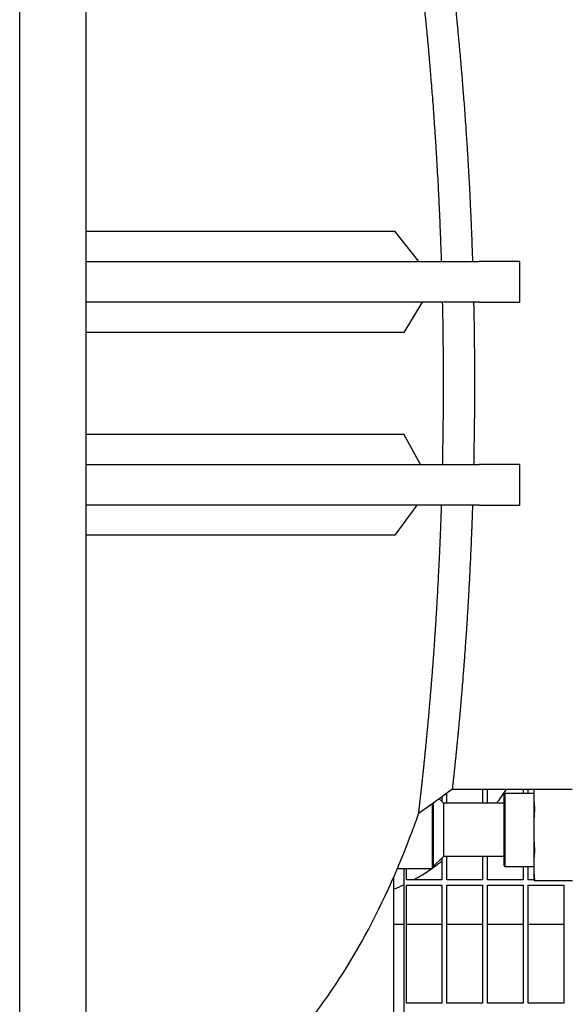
# Model space of a CAD drawing. Header units: inches. Extents: x 18 to 846, y -67 to 561.
# Tile 636 of 656: x 537 to 551, y 460 to 484. Entities that reach past the tile are written whole.
import ezdxf

# ---------------------------------------------------------------- set-up
doc = ezdxf.new("R2010")
doc.units = ezdxf.units.IN
doc.header["$LTSCALE"] = 24
doc.header["$MEASUREMENT"] = 0
doc.layers.add('Visible (ANSI)', color=7, linetype='Continuous', lineweight=30)

msp = doc.modelspace()

# ---------------------------------------------------------------- linework, layer by layer
at = {"layer": 'Visible (ANSI)'}
for p, q in [((537.05343, 445.50673), (537.05343, 542.74966)), ((538.67843, 536.56923), (538.67843, 445.50673)), ((538.67843, 478.75146), (538.80343, 478.75146)), ((538.80343, 478.75146), (546.28742, 478.75146)), ((546.87584, 478.00673), (546.28742, 478.75146)), ((538.67843, 478.00673), (548.36358, 478.00673)), ((549.36358, 478.00673), (548.36358, 478.00673)), ((549.36358, 477.00673), (549.36358, 478.00673)), ((548.36358, 477.00673), (538.67843, 477.00673)), ((546.96399, 477.00673), (546.50734, 476.26201)), ((548.36358, 477.00673), (549.36358, 477.00673)), ((538.80343, 476.26201), (538.67843, 476.26201)), ((546.50734, 476.26201), (538.80343, 476.26201)), ((538.67843, 473.75079), (538.80343, 473.75079)), ((546.9194, 473.00673), (546.50704, 473.75079)), ((538.67843, 473.00673), (548.36358, 473.00673)), ((549.36358, 473.00673), (548.36358, 473.00673)), ((549.36358, 472.00673), (549.36358, 473.00673)), ((548.36358, 472.00673), (538.67843, 472.00673)), ((546.83105, 472.00673), (546.28724, 471.26267)), ((548.36358, 472.00673), (549.36358, 472.00673)), ((538.80343, 471.26267), (538.67843, 471.26267)), ((546.28724, 471.26267), (538.80343, 471.26267)), ((547.70812, 465.00673), (550.64978, 465.00673)), ((548.44593, 465.00673), (548.44593, 464.66423)), ((548.57093, 464.66423), (548.57093, 465.00673)), ((549.44593, 465.00673), (549.44593, 464.90673)), ((549.57093, 464.90673), (549.57093, 465.00673)), ((549.70597, 465.00673), (549.70597, 464.89061)), ((547.48247, 464.66423), (547.37757, 464.76913)), ((547.44593, 464.81828), (547.44593, 464.70077)), ((547.57093, 464.66423), (547.57093, 464.90813)), ((548.98247, 464.89111), (548.99809, 464.90673)), ((548.98247, 463.12236), (548.98247, 464.89111)), ((548.99809, 464.90673), (548.99809, 463.10673)), ((548.99809, 464.90673), (549.70597, 464.90673)), ((549.70597, 464.89061), (549.70597, 464.00673)), ((547.21684, 463.05673), (547.21684, 464.65357)), ((547.23247, 464.66481), (547.23247, 463.07236)), ((548.98247, 464.66423), (547.48247, 464.66423)), ((547.48247, 464.66423), (547.48247, 464.00673)), ((547.48247, 464.00673), (547.48247, 463.34923)), ((549.70597, 464.00673), (549.70597, 463.12285)), ((547.48247, 463.34923), (547.23247, 463.09923)), ((547.44593, 463.31269), (547.44593, 462.77048)), ((548.98247, 463.34923), (547.48247, 463.34923)), ((547.57093, 462.77048), (547.57093, 463.34923)), ((548.44593, 463.34923), (548.44593, 462.77048)), ((548.57093, 462.77048), (548.57093, 463.34923)), ((546.35157, 463.05673), (547.21684, 463.05673)), ((546.50843, 463.05673), (546.50843, 445.13173)), ((546.57093, 462.77048), (546.57093, 463.05673)), ((547.23247, 463.07236), (547.21684, 463.05673)), ((548.98247, 463.12236), (548.99809, 463.10673)), ((548.99809, 463.10673), (549.70597, 463.10673)), ((549.44593, 463.10673), (549.44593, 462.77048)), ((549.57093, 462.77048), (549.57093, 463.10673)), ((549.70597, 463.12285), (549.70597, 462.75673)), ((546.25843, 462.84091), (546.25843, 445.13173)), ((547.44593, 462.77048), (546.57093, 462.77048)), ((546.57093, 459.73923), (546.57093, 462.64548)), ((546.57093, 462.64548), (547.44593, 462.64548)), ((547.44593, 462.64548), (547.44593, 459.73923)), ((548.44593, 462.77048), (547.57093, 462.77048)), ((547.57093, 459.73923), (547.57093, 462.64548)), ((547.57093, 462.64548), (548.44593, 462.64548)), ((548.44593, 462.64548), (548.44593, 459.73923)), ((549.44593, 462.77048), (548.57093, 462.77048)), ((548.57093, 459.73923), (548.57093, 462.64548)), ((548.57093, 462.64548), (549.44593, 462.64548)), ((549.44593, 462.64548), (549.44593, 459.73923)), ((549.70597, 462.77048), (549.57093, 462.77048)), ((549.57093, 459.73923), (549.57093, 462.64548)), ((549.57093, 462.64548), (550.44593, 462.64548)), ((549.7246, 462.75673), (550.66234, 462.75673)), ((550.44593, 462.64548), (550.44593, 459.73923)), ((546.50843, 461.67673), (546.25843, 461.67673)), ((547.44593, 461.67673), (546.57093, 461.67673)), ((548.44593, 461.67673), (547.57093, 461.67673)), ((549.44593, 461.67673), (548.57093, 461.67673)), ((550.44593, 461.67673), (549.57093, 461.67673)), ((547.44593, 459.73923), (546.57093, 459.73923)), ((548.44593, 459.73923), (547.57093, 459.73923)), ((549.44593, 459.73923), (548.57093, 459.73923)), ((550.44593, 459.73923), (549.57093, 459.73923))]:
    msp.add_line(p, q, dxfattribs=at)
for points, knots in [([(547.43828, 478.00673), (547.43473, 478.11744), (547.43099, 478.2278), (547.42707, 478.33774), (547.42676, 478.34632), (547.42645, 478.35491), (547.42614, 478.36349), (547.42228, 478.47096), (547.41824, 478.57803), (547.41404, 478.68464), (547.41367, 478.69403), (547.4133, 478.70341), (547.41293, 478.71279), (547.41274, 478.71744), (547.41255, 478.72209), (547.41237, 478.72674), (547.406, 478.88654), (547.39925, 479.04528), (547.39215, 479.20278), (547.38971, 479.25709), (547.38721, 479.3113), (547.38468, 479.36541), (547.38416, 479.37646), (547.38364, 479.38751), (547.38312, 479.39855), (547.37837, 479.49916), (547.37348, 479.59939), (547.36844, 479.69916), (547.36785, 479.71085), (547.36726, 479.72254), (547.36667, 479.73422), (547.35608, 479.94235), (547.34489, 480.14839), (547.33317, 480.35162), (547.33245, 480.36415), (547.33173, 480.37666), (547.331, 480.38916), (547.32681, 480.46135), (547.32255, 480.53317), (547.31823, 480.60459), (547.31693, 480.62615), (547.31562, 480.64767), (547.31431, 480.66915), (547.31352, 480.682), (547.31274, 480.69484), (547.31195, 480.70766), (547.30275, 480.85704), (547.29329, 481.00457), (547.28362, 481.14992), (547.28064, 481.19474), (547.27764, 481.23943), (547.27461, 481.28397), (547.27368, 481.29758), (547.27276, 481.31118), (547.27183, 481.32476), (547.26593, 481.41088), (547.25995, 481.49641), (547.2539, 481.58127), (547.25292, 481.59506), (547.25193, 481.60883), (547.25094, 481.62258), (547.23746, 481.81043), (547.22362, 481.99484), (547.20958, 482.17483), (547.20852, 482.18841), (547.20746, 482.20197), (547.2064, 482.21551), (547.1997, 482.30091), (547.19295, 482.38529), (547.18618, 482.46854), (547.1851, 482.48189), (547.18401, 482.49521), (547.18292, 482.50851), (547.17611, 482.59179), (547.16927, 482.67392), (547.16243, 482.7548), (547.15857, 482.80045), (547.15471, 482.84569), (547.15084, 482.89052), (547.14696, 482.93553), (547.14308, 482.98024), (547.13919, 483.02461), (547.13806, 483.03753), (547.13692, 483.05041), (547.13579, 483.06327), (547.12913, 483.13884), (547.12246, 483.21341), (547.1158, 483.28686), (547.11467, 483.2993), (547.11354, 483.31171), (547.11241, 483.32408), (547.10546, 483.40041), (547.09852, 483.47541), (547.09163, 483.54894), (547.08433, 483.62684), (547.07708, 483.70309), (547.0699, 483.77754), (547.06885, 483.78845), (547.0678, 483.79932), (547.06675, 483.81016), (547.06035, 483.87638), (547.054, 483.94115), (547.04774, 484.00436), (547.04675, 484.01444), (547.04575, 484.02447), (547.04476, 484.03447), (547.0352, 484.13065), (547.02585, 484.22312), (547.01678, 484.31158), (547.01309, 484.34755), (547.00943, 484.38296), (547.00582, 484.41778), (547.00493, 484.42631), (547.00405, 484.4348), (547.00317, 484.44326), (546.99742, 484.49848), (546.99177, 484.55218), (546.98625, 484.60423), (546.98545, 484.61179), (546.98465, 484.61932), (546.98385, 484.62681), (546.97199, 484.73847), (546.96071, 484.84247), (546.95029, 484.93727), (546.9497, 484.94262), (546.94911, 484.94794), (546.94853, 484.95323), (546.94357, 484.99829), (546.93881, 485.04115), (546.93428, 485.08174), (546.9338, 485.08604), (546.93332, 485.09031), (546.93285, 485.09455), (546.92587, 485.15695), (546.91944, 485.21385), (546.91361, 485.26506), (546.91356, 485.26554), (546.9135, 485.26602), (546.91345, 485.26651), (546.91311, 485.26951), (546.91276, 485.2725), (546.91243, 485.27548), (546.9111, 485.28708), (546.90981, 485.2984), (546.90855, 485.30943), (546.90816, 485.3128), (546.90778, 485.31615), (546.9074, 485.31946), (546.9071, 485.3221), (546.9068, 485.32472), (546.9065, 485.32732), (546.90297, 485.35814), (546.8997, 485.38656), (546.8967, 485.4125), (546.89649, 485.41436), (546.89627, 485.41621), (546.89606, 485.41804), (546.89467, 485.43005), (546.89334, 485.44151), (546.89208, 485.45242), (546.8919, 485.4539), (546.89173, 485.45538), (546.89156, 485.45684), (546.88886, 485.48011), (546.88646, 485.50075), (546.88436, 485.5187), (546.88426, 485.51953), (546.88417, 485.52035), (546.88407, 485.52117), (546.88307, 485.52973), (546.88214, 485.53766), (546.88129, 485.54495), (546.88122, 485.54552), (546.88115, 485.54608), (546.88109, 485.54664), (546.87931, 485.56179), (546.87787, 485.5741), (546.87676, 485.58351), (546.87674, 485.5837), (546.87672, 485.58388), (546.87669, 485.58407), (546.87615, 485.58869), (546.87569, 485.59259), (546.87532, 485.59576), (546.87531, 485.59584), (546.8753, 485.59592), (546.87529, 485.596), (546.87453, 485.60245), (546.87413, 485.60585), (546.87408, 485.60623), (546.87408, 485.60625), (546.87408, 485.60626), (546.87408, 485.60626), (546.87408, 485.60627), (546.87408, 485.60627), (546.87408, 485.60627)], [0.01490755, 0.01490755, 0.01490755, 0.01490755, 0.020610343, 0.020610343, 0.020610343, 0.021055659, 0.021055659, 0.021055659, 0.026633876, 0.026633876, 0.026633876, 0.02712496, 0.02712496, 0.02712496, 0.027368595, 0.027368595, 0.027368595, 0.035739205, 0.035739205, 0.035739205, 0.038625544, 0.038625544, 0.038625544, 0.039215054, 0.039215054, 0.039215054, 0.04458704, 0.04458704, 0.04458704, 0.045216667, 0.045216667, 0.045216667, 0.056436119, 0.056436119, 0.056436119, 0.057127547, 0.057127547, 0.057127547, 0.061119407, 0.061119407, 0.061119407, 0.062324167, 0.062324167, 0.062324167, 0.063044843, 0.063044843, 0.063044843, 0.071439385, 0.071439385, 0.071439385, 0.074028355, 0.074028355, 0.074028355, 0.074819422, 0.074819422, 0.074819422, 0.079835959, 0.079835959, 0.079835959, 0.080651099, 0.080651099, 0.080651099, 0.091784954, 0.091784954, 0.091784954, 0.092625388, 0.092625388, 0.092625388, 0.097928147, 0.097928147, 0.097928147, 0.098778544, 0.098778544, 0.098778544, 0.104106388, 0.104106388, 0.104106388, 0.107112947, 0.107112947, 0.107112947, 0.110131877, 0.110131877, 0.110131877, 0.111010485, 0.111010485, 0.111010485, 0.116174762, 0.116174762, 0.116174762, 0.117049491, 0.117049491, 0.117049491, 0.122445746, 0.122445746, 0.122445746, 0.128162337, 0.128162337, 0.128162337, 0.128999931, 0.128999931, 0.128999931, 0.134121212, 0.134121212, 0.134121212, 0.134937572, 0.134937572, 0.134937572, 0.142791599, 0.142791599, 0.142791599, 0.145984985, 0.145984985, 0.145984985, 0.146766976, 0.146766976, 0.146766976, 0.151873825, 0.151873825, 0.151873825, 0.152615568, 0.152615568, 0.152615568, 0.163672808, 0.163672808, 0.163672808, 0.164297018, 0.164297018, 0.164297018, 0.169612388, 0.169612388, 0.169612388, 0.170174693, 0.170174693, 0.170174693, 0.178443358, 0.178443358, 0.178443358, 0.178521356, 0.178521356, 0.178521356, 0.179008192, 0.179008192, 0.179008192, 0.180908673, 0.180908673, 0.180908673, 0.181489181, 0.181489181, 0.181489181, 0.181950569, 0.181950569, 0.181950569, 0.187415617, 0.187415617, 0.187415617, 0.187807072, 0.187807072, 0.187807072, 0.190373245, 0.190373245, 0.190373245, 0.190722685, 0.190722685, 0.190722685, 0.196274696, 0.196274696, 0.196274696, 0.196531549, 0.196531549, 0.196531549, 0.199217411, 0.199217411, 0.199217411, 0.199425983, 0.199425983, 0.199425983, 0.205083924, 0.205083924, 0.205083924, 0.205197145, 0.205197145, 0.205197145, 0.208006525, 0.208006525, 0.208006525, 0.208075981, 0.208075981, 0.208075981, 0.213849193, 0.213849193, 0.213849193, 0.214050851, 0.214050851, 0.214050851, 0.214216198, 0.214216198, 0.214216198, 0.214216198]), ([(548.20836, 478.00673), (548.20619, 478.0739), (548.20395, 478.14092), (548.20164, 478.20777), (548.20136, 478.216), (548.20107, 478.22422), (548.20078, 478.23244), (548.1972, 478.33543), (548.19346, 478.43802), (548.18956, 478.54014), (548.18922, 478.54913), (548.18887, 478.55812), (548.18853, 478.5671), (548.18836, 478.57156), (548.18819, 478.57602), (548.18801, 478.58047), (548.18211, 478.73354), (548.17586, 478.88556), (548.16928, 479.03638), (548.16702, 479.08838), (548.16471, 479.14025), (548.16237, 479.19198), (548.16189, 479.20255), (548.16141, 479.21311), (548.16093, 479.22367), (548.15654, 479.31984), (548.15202, 479.41553), (548.14737, 479.51067), (548.14683, 479.52182), (548.14628, 479.53297), (548.14574, 479.5441), (548.13598, 479.74254), (548.12569, 479.93856), (548.11494, 480.13165), (548.11428, 480.14355), (548.11361, 480.15544), (548.11295, 480.16731), (548.1091, 480.23588), (548.1052, 480.30408), (548.10124, 480.37189), (548.10005, 480.39235), (548.09885, 480.41278), (548.09765, 480.43317), (548.09693, 480.44537), (548.0962, 480.45756), (548.09548, 480.46973), (548.08705, 480.6115), (548.0784, 480.75147), (548.06955, 480.88936), (548.06682, 480.93189), (548.06408, 480.97424), (548.06131, 481.01642), (548.06047, 481.02931), (548.05962, 481.04217), (548.05877, 481.05503), (548.05339, 481.13653), (548.04795, 481.21734), (548.04244, 481.2974), (548.04155, 481.31041), (548.04065, 481.3234), (548.03976, 481.33636), (548.0275, 481.51349), (548.01498, 481.68683), (548.0023, 481.85568), (548.00135, 481.86842), (548.00039, 481.88114), (547.99943, 481.89384), (547.99338, 481.97393), (547.9873, 482.05299), (547.98121, 482.13095), (547.98023, 482.14345), (547.97925, 482.15592), (547.97827, 482.16837), (547.97214, 482.24633), (547.96599, 482.32318), (547.95984, 482.39882), (547.95637, 482.44151), (547.9529, 482.48382), (547.94943, 482.52573), (547.94595, 482.56782), (547.94246, 482.60955), (547.93898, 482.65091), (547.93797, 482.66295), (547.93695, 482.67496), (547.93594, 482.68694), (547.92998, 482.75733), (547.92403, 482.82664), (547.91811, 482.89475), (547.9171, 482.90629), (547.9161, 482.91779), (547.9151, 482.92926), (547.90891, 482.99998), (547.90276, 483.06934), (547.89666, 483.13725), (547.8902, 483.20918), (547.88379, 483.27948), (547.87746, 483.34804), (547.87654, 483.35809), (547.87561, 483.3681), (547.87469, 483.37807), (547.86904, 483.43903), (547.86346, 483.49859), (547.85795, 483.55667), (547.85707, 483.56593), (547.8562, 483.57515), (547.85533, 483.58434), (547.84693, 483.67269), (547.83872, 483.75755), (547.83076, 483.83869), (547.82753, 483.87168), (547.82433, 483.90409), (547.82117, 483.9359), (547.8204, 483.9437), (547.81963, 483.95145), (547.81886, 483.95917), (547.81385, 484.00958), (547.80894, 484.05846), (547.80415, 484.10574), (547.80346, 484.11261), (547.80277, 484.11944), (547.80208, 484.12624), (547.79179, 484.2276), (547.78207, 484.32159), (547.77312, 484.40704), (547.77261, 484.41187), (547.77211, 484.41666), (547.77161, 484.42143), (547.76734, 484.46204), (547.76326, 484.50063), (547.75938, 484.53718), (547.75896, 484.54104), (547.75856, 484.54489), (547.75815, 484.54871), (547.75217, 484.60488), (547.74666, 484.65609), (547.74166, 484.7022), (547.74161, 484.70264), (547.74157, 484.70307), (547.74152, 484.70351), (547.74123, 484.70622), (547.74093, 484.70891), (547.74064, 484.71158), (547.73951, 484.72202), (547.73841, 484.7322), (547.73733, 484.7421), (547.737, 484.74513), (547.73667, 484.74813), (547.73635, 484.7511), (547.73609, 484.75347), (547.73584, 484.75582), (547.73558, 484.75815), (547.73257, 484.78578), (547.72979, 484.81119), (547.72724, 484.83433), (547.72706, 484.83599), (547.72688, 484.83763), (547.7267, 484.83927), (547.72552, 484.84998), (547.7244, 484.86019), (547.72333, 484.8699), (547.72318, 484.87122), (547.72303, 484.87254), (547.72289, 484.87384), (547.72061, 484.89455), (547.71857, 484.91289), (547.7168, 484.92884), (547.71672, 484.92957), (547.71664, 484.93031), (547.71656, 484.93103), (547.71571, 484.93864), (547.71493, 484.94568), (547.71421, 484.95216), (547.71415, 484.95266), (547.7141, 484.95316), (547.71404, 484.95365), (547.71254, 484.96711), (547.71132, 484.97805), (547.71039, 484.98642), (547.71037, 484.98659), (547.71035, 484.98675), (547.71033, 484.98692), (547.70987, 484.99102), (547.70948, 484.9945), (547.70917, 484.99734), (547.70916, 484.99741), (547.70915, 484.99748), (547.70914, 484.99754), (547.7085, 485.00331), (547.70816, 485.00636), (547.70812, 485.0067), (547.70812, 485.00671), (547.70812, 485.00672), (547.70812, 485.00672), (547.70812, 485.00673), (547.70812, 485.00673), (547.70812, 485.00673)], [0.01699192, 0.01699192, 0.01699192, 0.01699192, 0.020610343, 0.020610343, 0.020610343, 0.021055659, 0.021055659, 0.021055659, 0.026633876, 0.026633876, 0.026633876, 0.02712496, 0.02712496, 0.02712496, 0.027368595, 0.027368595, 0.027368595, 0.035739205, 0.035739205, 0.035739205, 0.038625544, 0.038625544, 0.038625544, 0.039215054, 0.039215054, 0.039215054, 0.04458704, 0.04458704, 0.04458704, 0.045216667, 0.045216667, 0.045216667, 0.056436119, 0.056436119, 0.056436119, 0.057127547, 0.057127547, 0.057127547, 0.061119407, 0.061119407, 0.061119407, 0.062324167, 0.062324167, 0.062324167, 0.063044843, 0.063044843, 0.063044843, 0.071439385, 0.071439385, 0.071439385, 0.074028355, 0.074028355, 0.074028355, 0.074819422, 0.074819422, 0.074819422, 0.079835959, 0.079835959, 0.079835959, 0.080651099, 0.080651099, 0.080651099, 0.091784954, 0.091784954, 0.091784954, 0.092625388, 0.092625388, 0.092625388, 0.097928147, 0.097928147, 0.097928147, 0.098778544, 0.098778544, 0.098778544, 0.104106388, 0.104106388, 0.104106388, 0.107112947, 0.107112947, 0.107112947, 0.110131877, 0.110131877, 0.110131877, 0.111010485, 0.111010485, 0.111010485, 0.116174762, 0.116174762, 0.116174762, 0.117049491, 0.117049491, 0.117049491, 0.122445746, 0.122445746, 0.122445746, 0.128162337, 0.128162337, 0.128162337, 0.128999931, 0.128999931, 0.128999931, 0.134121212, 0.134121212, 0.134121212, 0.134937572, 0.134937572, 0.134937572, 0.142791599, 0.142791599, 0.142791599, 0.145984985, 0.145984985, 0.145984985, 0.146766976, 0.146766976, 0.146766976, 0.151873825, 0.151873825, 0.151873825, 0.152615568, 0.152615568, 0.152615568, 0.163672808, 0.163672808, 0.163672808, 0.164297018, 0.164297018, 0.164297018, 0.169612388, 0.169612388, 0.169612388, 0.170174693, 0.170174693, 0.170174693, 0.178443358, 0.178443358, 0.178443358, 0.178521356, 0.178521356, 0.178521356, 0.179008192, 0.179008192, 0.179008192, 0.180908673, 0.180908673, 0.180908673, 0.181489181, 0.181489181, 0.181489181, 0.181950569, 0.181950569, 0.181950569, 0.187415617, 0.187415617, 0.187415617, 0.187807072, 0.187807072, 0.187807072, 0.190373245, 0.190373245, 0.190373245, 0.190722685, 0.190722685, 0.190722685, 0.196274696, 0.196274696, 0.196274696, 0.196531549, 0.196531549, 0.196531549, 0.199217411, 0.199217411, 0.199217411, 0.199425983, 0.199425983, 0.199425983, 0.205083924, 0.205083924, 0.205083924, 0.205197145, 0.205197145, 0.205197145, 0.208006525, 0.208006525, 0.208006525, 0.208075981, 0.208075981, 0.208075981, 0.213849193, 0.213849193, 0.213849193, 0.214050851, 0.214050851, 0.214050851, 0.214215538, 0.214215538, 0.214215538, 0.214215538]), ([(547.48635, 475.00673), (547.48635, 475.09139), (547.48623, 475.17605), (547.486, 475.26069), (547.486, 475.26138), (547.486, 475.26208), (547.486, 475.26278), (547.48568, 475.37715), (547.48516, 475.49148), (547.48443, 475.60573), (547.48442, 475.60739), (547.48441, 475.60906), (547.4844, 475.61073), (547.48293, 475.83887), (547.48063, 476.06668), (547.47751, 476.2938), (547.47746, 476.29736), (547.47741, 476.30093), (547.47737, 476.30449), (547.47583, 476.4152), (547.47411, 476.52574), (547.47219, 476.6361), (547.47211, 476.64061), (547.47203, 476.64511), (547.47195, 476.64962), (547.46986, 476.76887), (547.46754, 476.88792), (547.46501, 477.00673)], [0.964301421, 0.964301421, 0.964301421, 0.964301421, 0.9685452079, 0.9685452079, 0.9685452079, 0.9685801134, 0.9685801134, 0.9685801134, 0.9743145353, 0.9743145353, 0.9743145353, 0.9743982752, 0.9743982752, 0.9743982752, 0.9858494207, 0.9858494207, 0.9858494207, 0.9860291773, 0.9860291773, 0.9860291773, 0.9916117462, 0.9916117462, 0.9916117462, 0.9918398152, 0.9918398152, 0.9918398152, 0.9978724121, 0.9978724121, 0.9978724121, 0.9978724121]), ([(548.25678, 475.00673), (548.25678, 475.08819), (548.25667, 475.16966), (548.25646, 475.25112), (548.25646, 475.25179), (548.25645, 475.25246), (548.25645, 475.25313), (548.25616, 475.36321), (548.25567, 475.47326), (548.25499, 475.58322), (548.25498, 475.58482), (548.25497, 475.58643), (548.25496, 475.58804), (548.25359, 475.80762), (548.25145, 476.02684), (548.24854, 476.24526), (548.24849, 476.24868), (548.24845, 476.25211), (548.2484, 476.25554), (548.24697, 476.36201), (548.24536, 476.46835), (548.24357, 476.5745), (548.2435, 476.57884), (548.24343, 476.58317), (548.24335, 476.58751), (548.24097, 476.72764), (548.23828, 476.86742), (548.23528, 477.00673)], [0.964301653, 0.964301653, 0.964301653, 0.964301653, 0.9685452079, 0.9685452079, 0.9685452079, 0.9685801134, 0.9685801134, 0.9685801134, 0.9743145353, 0.9743145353, 0.9743145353, 0.9743982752, 0.9743982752, 0.9743982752, 0.9858494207, 0.9858494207, 0.9858494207, 0.9860291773, 0.9860291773, 0.9860291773, 0.9916117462, 0.9916117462, 0.9916117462, 0.9918398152, 0.9918398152, 0.9918398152, 0.99921048, 0.99921048, 0.99921048, 0.99921048]), ([(547.46501, 473.00673), (547.46631, 473.06756), (547.46755, 473.12846), (547.46873, 473.18942), (547.46883, 473.19439), (547.46892, 473.19935), (547.46902, 473.20432), (547.4711, 473.31269), (547.473, 473.42127), (547.47472, 473.52994), (547.47478, 473.534), (547.47484, 473.53806), (547.47491, 473.54211), (547.47513, 473.5567), (547.47536, 473.57129), (547.47558, 473.58588), (547.47877, 473.79631), (547.48126, 474.00737), (547.48304, 474.21878), (547.48305, 474.22095), (547.48307, 474.22313), (547.48309, 474.2253), (547.48329, 474.24862), (547.48347, 474.27195), (547.48365, 474.29528), (547.48433, 474.38551), (547.48489, 474.47594), (547.48531, 474.56646), (547.48532, 474.56769), (547.48532, 474.56892), (547.48533, 474.57014), (547.48601, 474.71557), (547.48635, 474.86124), (547.48635, 475.00673)], [0.9307019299, 0.9307019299, 0.9307019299, 0.9307019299, 0.9337940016, 0.9337940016, 0.9337940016, 0.9340458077, 0.9340458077, 0.9340458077, 0.9395418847, 0.9395418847, 0.9395418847, 0.9397470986, 0.9397470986, 0.9397470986, 0.9404847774, 0.9404847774, 0.9404847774, 0.9511245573, 0.9511245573, 0.9511245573, 0.9512338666, 0.9512338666, 0.9512338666, 0.9524075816, 0.9524075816, 0.9524075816, 0.9569470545, 0.9569470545, 0.9569470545, 0.9570085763, 0.9570085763, 0.9570085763, 0.964301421, 0.964301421, 0.964301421, 0.964301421]), ([(548.23528, 473.00673), (548.23708, 473.09043), (548.23877, 473.17429), (548.24035, 473.25828), (548.24044, 473.26306), (548.24053, 473.26783), (548.24062, 473.2726), (548.24256, 473.37678), (548.24433, 473.48116), (548.24593, 473.5857), (548.24599, 473.5896), (548.24605, 473.5935), (548.24611, 473.59741), (548.24632, 473.61144), (548.24653, 473.62547), (548.24674, 473.63951), (548.24971, 473.84197), (548.25203, 474.04504), (548.25369, 474.24842), (548.25371, 474.25051), (548.25372, 474.2526), (548.25374, 474.25469), (548.25392, 474.27712), (548.2541, 474.29957), (548.25426, 474.32201), (548.2549, 474.40881), (548.25542, 474.49584), (548.25581, 474.58297), (548.25582, 474.58415), (548.25582, 474.58533), (548.25583, 474.58651), (548.25646, 474.72649), (548.25678, 474.86672), (548.25678, 475.00672), (548.25678, 475.00672), (548.25678, 475.00673), (548.25678, 475.00673)], [0.9293619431, 0.9293619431, 0.9293619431, 0.9293619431, 0.9337940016, 0.9337940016, 0.9337940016, 0.9340458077, 0.9340458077, 0.9340458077, 0.9395418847, 0.9395418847, 0.9395418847, 0.9397470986, 0.9397470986, 0.9397470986, 0.9404847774, 0.9404847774, 0.9404847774, 0.9511245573, 0.9511245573, 0.9511245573, 0.9512338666, 0.9512338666, 0.9512338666, 0.9524075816, 0.9524075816, 0.9524075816, 0.9569470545, 0.9569470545, 0.9569470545, 0.9570085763, 0.9570085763, 0.9570085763, 0.964301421, 0.964301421, 0.964301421, 0.964301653, 0.964301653, 0.964301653, 0.964301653]), ([(538.80343, 473.75079), (539.22412, 473.75079), (539.64082, 473.75079), (540.46919, 473.75079), (540.87318, 473.75079), (542.09417, 473.75079), (542.83449, 473.75079), (544.66822, 473.75079), (545.69457, 473.75079), (546.50704, 473.75079)], [-34.0633885, -34.0633885, -34.0633885, -34.0633885, -29.95603258, -29.95603258, -25.75656749, -25.75656749, -16.71650541, -16.71650541, -0.05386964, -0.05386964, -0.05386964, -0.05386964]), ([(546.87408, 464.40719), (546.87408, 464.40719), (546.87561, 464.42014), (546.8786, 464.4456), (546.87953, 464.45352), (546.8806, 464.46265), (546.88181, 464.47296), (546.88189, 464.47363), (546.88196, 464.4743), (546.88204, 464.47498), (546.88471, 464.49777), (546.88803, 464.5262), (546.89197, 464.5601), (546.89369, 464.57491), (546.89553, 464.59079), (546.89748, 464.60773), (546.89769, 464.60955), (546.8979, 464.61138), (546.89812, 464.61323), (546.90012, 464.63062), (546.90225, 464.64909), (546.90449, 464.6686), (546.90476, 464.67095), (546.90503, 464.67332), (546.9053, 464.6757), (546.90635, 464.68484), (546.90743, 464.69421), (546.90852, 464.70379), (546.91011, 464.71769), (546.91175, 464.73205), (546.91343, 464.74684), (546.91586, 464.76814), (546.91839, 464.79045), (546.92102, 464.81371), (546.92143, 464.81731), (546.92184, 464.82094), (546.92225, 464.82459), (546.9249, 464.84805), (546.92765, 464.87246), (546.93048, 464.89775), (546.93096, 464.902), (546.93144, 464.90628), (546.93192, 464.91059), (546.9352, 464.93994), (546.9386, 464.97043), (546.94209, 465.00195), (546.94517, 465.02976), (546.94835, 465.05851), (546.95161, 465.08818), (546.95221, 465.09369), (546.95282, 465.09924), (546.95343, 465.10482), (546.95661, 465.13382), (546.95987, 465.16367), (546.96319, 465.19432), (546.96387, 465.20053), (546.96455, 465.20677), (546.96522, 465.21305), (546.96904, 465.24822), (546.97294, 465.28443), (546.97691, 465.32157), (546.98061, 465.35613), (546.98438, 465.39154), (546.98822, 465.42777), (546.98903, 465.43543), (546.98984, 465.44313), (546.99065, 465.45086), (546.99424, 465.48481), (546.99788, 465.51947), (547.00156, 465.5548), (547.00243, 465.56312), (547.0033, 465.57149), (547.00417, 465.57989), (547.00826, 465.61921), (547.01241, 465.65935), (547.01661, 465.70026), (547.02092, 465.74221), (547.02528, 465.78504), (547.02969, 465.82871), (547.03066, 465.83823), (547.03162, 465.8478), (547.03259, 465.8574), (547.03649, 465.89608), (547.04043, 465.9354), (547.04439, 465.97529), (547.0454, 465.98542), (547.04641, 465.99559), (547.04742, 466.00579), (547.05147, 466.04674), (547.05556, 466.08827), (547.05966, 466.13034), (547.06466, 466.18158), (547.06972, 466.23382), (547.0748, 466.28695), (547.07588, 466.29818), (547.07696, 466.30945), (547.07804, 466.32076), (547.08215, 466.36387), (547.08628, 466.40754), (547.09043, 466.45171), (547.09083, 466.45601), (547.09124, 466.46032), (547.09164, 466.46463), (547.09234, 466.47206), (547.09303, 466.4795), (547.09373, 466.48695), (547.09742, 466.52646), (547.10112, 466.56635), (547.10483, 466.60656), (547.11226, 466.68724), (547.11975, 466.76981), (547.12725, 466.85392), (547.12838, 466.86653), (547.1295, 466.87918), (547.13063, 466.89186), (547.13656, 466.95867), (547.1425, 467.02641), (547.14842, 467.09486), (547.14924, 467.10441), (547.15007, 467.11397), (547.1509, 467.12355), (547.15119, 467.127), (547.15149, 467.13045), (547.15179, 467.13391), (547.15533, 467.17514), (547.15888, 467.21673), (547.16243, 467.25866), (547.17195, 467.37123), (547.18147, 467.48626), (547.19089, 467.60305), (547.19198, 467.61657), (547.19307, 467.63012), (547.19416, 467.64369), (547.19501, 467.65424), (547.19585, 467.66481), (547.1967, 467.67539), (547.20182, 467.73949), (547.20692, 467.80425), (547.21199, 467.8696), (547.21305, 467.88323), (547.21411, 467.8969), (547.21517, 467.91058), (547.22397, 468.02467), (547.23269, 468.14047), (547.24127, 468.25753), (547.24535, 468.31324), (547.24941, 468.36937), (547.25345, 468.42585), (547.25442, 468.43945), (547.25539, 468.45307), (547.25635, 468.46671), (547.26217, 468.54874), (547.26793, 468.63152), (547.27361, 468.71486), (547.27453, 468.72836), (547.27545, 468.74188), (547.27637, 468.7554), (547.27885, 468.79206), (547.28131, 468.82881), (547.28376, 468.86566), (547.29354, 469.01267), (547.3031, 469.16201), (547.31238, 469.31289), (547.31318, 469.32587), (547.31398, 469.33887), (547.31477, 469.35187), (547.31593, 469.37085), (547.31708, 469.38985), (547.31823, 469.40887), (547.31999, 469.43795), (547.32174, 469.46708), (547.32347, 469.49625), (547.32594, 469.53776), (547.32839, 469.57941), (547.33082, 469.6212), (547.33155, 469.63376), (547.33228, 469.64634), (547.333, 469.65892), (547.34228, 469.8197), (547.35123, 469.9824), (547.3598, 470.14622), (547.3615, 470.17856), (547.36317, 470.21096), (547.36484, 470.24343), (547.36543, 470.25504), (547.36603, 470.26666), (547.36662, 470.27829), (547.37131, 470.37049), (547.37588, 470.46319), (547.38034, 470.5563), (547.38087, 470.56738), (547.3814, 470.57846), (547.38192, 470.58954), (547.38544, 470.66365), (547.38888, 470.738), (547.39224, 470.81256), (547.39794, 470.93923), (547.40342, 471.06674), (547.40866, 471.19484), (547.40906, 471.20463), (547.40946, 471.21444), (547.40986, 471.22424), (547.41071, 471.24524), (547.41155, 471.26625), (547.41239, 471.28728), (547.41511, 471.35546), (547.41776, 471.42381), (547.42034, 471.49228), (547.42069, 471.50147), (547.42103, 471.51066), (547.42137, 471.51985), (547.42171, 471.52893), (547.42205, 471.53801), (547.42239, 471.5471), (547.42804, 471.6995), (547.43334, 471.85281), (547.43828, 472.00673)], [0.713977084, 0.713977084, 0.713977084, 0.713977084, 0.725846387, 0.725846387, 0.725846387, 0.729538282, 0.729538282, 0.729538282, 0.729776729, 0.729776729, 0.729776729, 0.737811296, 0.737811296, 0.737811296, 0.741320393, 0.741320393, 0.741320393, 0.741697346, 0.741697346, 0.741697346, 0.745252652, 0.745252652, 0.745252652, 0.745681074, 0.745681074, 0.745681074, 0.747326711, 0.747326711, 0.747326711, 0.749713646, 0.749713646, 0.749713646, 0.753150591, 0.753150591, 0.753150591, 0.753682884, 0.753682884, 0.753682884, 0.757105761, 0.757105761, 0.757105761, 0.757681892, 0.757681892, 0.757681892, 0.761608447, 0.761608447, 0.761608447, 0.765071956, 0.765071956, 0.765071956, 0.765715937, 0.765715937, 0.765715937, 0.769063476, 0.769063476, 0.769063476, 0.76974159, 0.76974159, 0.76974159, 0.773542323, 0.773542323, 0.773542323, 0.77707933, 0.77707933, 0.77707933, 0.777827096, 0.777827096, 0.777827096, 0.781110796, 0.781110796, 0.781110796, 0.781884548, 0.781884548, 0.781884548, 0.785506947, 0.785506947, 0.785506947, 0.789220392, 0.789220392, 0.789220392, 0.790030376, 0.790030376, 0.790030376, 0.793293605, 0.793293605, 0.793293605, 0.79412219, 0.79412219, 0.79412219, 0.797447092, 0.797447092, 0.797447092, 0.801496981, 0.801496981, 0.801496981, 0.802353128, 0.802353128, 0.802353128, 0.805616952, 0.805616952, 0.805616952, 0.805934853, 0.805934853, 0.805934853, 0.806482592, 0.806482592, 0.806482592, 0.809385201, 0.809385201, 0.809385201, 0.815209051, 0.815209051, 0.815209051, 0.816082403, 0.816082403, 0.816082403, 0.820684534, 0.820684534, 0.820684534, 0.821326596, 0.821326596, 0.821326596, 0.821557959, 0.821557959, 0.821557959, 0.8243182, 0.8243182, 0.8243182, 0.831729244, 0.831729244, 0.831729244, 0.832587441, 0.832587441, 0.832587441, 0.833254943, 0.833254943, 0.833254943, 0.837297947, 0.837297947, 0.837297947, 0.83814178, 0.83814178, 0.83814178, 0.845175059, 0.845175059, 0.845175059, 0.848522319, 0.848522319, 0.848522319, 0.849328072, 0.849328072, 0.849328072, 0.85417499, 0.85417499, 0.85417499, 0.854959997, 0.854959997, 0.854959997, 0.857086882, 0.857086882, 0.857086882, 0.865571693, 0.865571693, 0.865571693, 0.86630189, 0.86630189, 0.86630189, 0.867367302, 0.867367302, 0.867367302, 0.868996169, 0.868996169, 0.868996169, 0.871313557, 0.871313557, 0.871313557, 0.872010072, 0.872010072, 0.872010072, 0.880908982, 0.880908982, 0.880908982, 0.882665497, 0.882665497, 0.882665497, 0.883293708, 0.883293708, 0.883293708, 0.888274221, 0.888274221, 0.888274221, 0.888866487, 0.888866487, 0.888866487, 0.892826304, 0.892826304, 0.892826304, 0.899554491, 0.899554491, 0.899554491, 0.900069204, 0.900069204, 0.900069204, 0.901171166, 0.901171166, 0.901171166, 0.904744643, 0.904744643, 0.904744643, 0.905224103, 0.905224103, 0.905224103, 0.905697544, 0.905697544, 0.905697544, 0.913639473, 0.913639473, 0.913639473, 0.913639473]), ([(547.70812, 465.00673), (547.70812, 465.00673), (547.70812, 465.00673), (547.70812, 465.00673), (547.70812, 465.00677), (547.70942, 465.01834), (547.71193, 465.04088), (547.71271, 465.04788), (547.71362, 465.05597), (547.71464, 465.06514), (547.7147, 465.06573), (547.71477, 465.06633), (547.71483, 465.06693), (547.71709, 465.08718), (547.7199, 465.11253), (547.72325, 465.14287), (547.72471, 465.15612), (547.72628, 465.17034), (547.72794, 465.1855), (547.72812, 465.18713), (547.7283, 465.18877), (547.72848, 465.19042), (547.73019, 465.20598), (547.732, 465.22249), (547.7339, 465.23992), (547.73413, 465.24202), (547.73436, 465.24413), (547.73459, 465.24626), (547.73549, 465.25443), (547.7364, 465.2628), (547.73733, 465.27136), (547.73868, 465.28378), (547.74007, 465.29662), (547.74151, 465.30986), (547.74358, 465.32893), (547.74573, 465.34891), (547.74798, 465.36977), (547.74833, 465.37301), (547.74868, 465.37626), (547.74903, 465.37953), (547.75129, 465.40058), (547.75364, 465.4225), (547.75607, 465.44525), (547.75648, 465.44908), (547.75689, 465.45293), (547.7573, 465.45681), (547.76012, 465.48322), (547.76304, 465.51071), (547.76604, 465.5392), (547.7687, 465.56432), (547.77143, 465.59031), (547.77424, 465.61713), (547.77476, 465.62212), (547.77528, 465.62714), (547.77581, 465.63218), (547.77855, 465.6584), (547.78136, 465.6854), (547.78423, 465.71313), (547.78481, 465.71875), (547.7854, 465.7244), (547.78598, 465.73008), (547.78927, 465.7619), (547.79264, 465.79468), (547.79608, 465.82835), (547.79928, 465.85968), (547.80255, 465.89182), (547.80588, 465.92475), (547.80658, 465.93172), (547.80729, 465.93871), (547.80799, 465.94575), (547.81111, 465.97663), (547.81427, 466.00819), (547.81748, 466.04041), (547.81824, 466.048), (547.819, 466.05563), (547.81976, 466.06329), (547.82332, 466.09918), (547.82695, 466.13585), (547.83062, 466.1733), (547.83439, 466.21168), (547.83821, 466.2509), (547.84207, 466.29092), (547.84292, 466.29965), (547.84377, 466.30841), (547.84461, 466.31722), (547.84803, 466.3527), (547.85149, 466.38875), (547.85497, 466.42535), (547.85585, 466.43465), (547.85674, 466.44398), (547.85763, 466.45335), (547.86119, 466.49094), (547.86478, 466.5291), (547.8684, 466.56783), (547.87281, 466.61499), (547.87727, 466.66312), (547.88176, 466.71211), (547.88271, 466.72247), (547.88366, 466.73287), (547.88462, 466.7433), (547.88825, 466.78309), (547.89191, 466.82342), (547.89559, 466.86427), (547.89595, 466.86824), (547.8963, 466.87223), (547.89666, 466.87621), (547.89728, 466.88309), (547.8979, 466.88997), (547.89852, 466.89687), (547.90179, 466.93343), (547.90508, 466.97038), (547.90837, 467.00768), (547.91498, 467.08253), (547.92165, 467.15911), (547.92834, 467.23724), (547.92934, 467.24896), (547.93035, 467.26071), (547.93135, 467.27249), (547.93665, 467.33459), (547.94195, 467.39763), (547.94726, 467.46151), (547.948, 467.47043), (547.94874, 467.47935), (547.94948, 467.4883), (547.94975, 467.49152), (547.95001, 467.49475), (547.95028, 467.49797), (547.95346, 467.53648), (547.95664, 467.57532), (547.95983, 467.61448), (547.96838, 467.71963), (547.97692, 467.82706), (547.98541, 467.93652), (547.9864, 467.94919), (547.98738, 467.96189), (547.98836, 467.97462), (547.98913, 467.98452), (547.98989, 467.99444), (547.99065, 468.00437), (547.99527, 468.06453), (547.99988, 468.1253), (548.00447, 468.18666), (548.00542, 468.19947), (548.00638, 468.2123), (548.00734, 468.22516), (548.0153, 468.33232), (548.02319, 468.44122), (548.03099, 468.55167), (548.0347, 468.60424), (548.03839, 468.65719), (548.04206, 468.71049), (548.04294, 468.72332), (548.04382, 468.73617), (548.0447, 468.74904), (548.05, 468.82646), (548.05524, 468.90461), (548.06042, 468.9834), (548.06125, 468.99616), (548.06209, 469.00894), (548.06293, 469.02174), (548.06519, 469.05641), (548.06744, 469.0912), (548.06968, 469.12611), (548.07861, 469.26537), (548.08735, 469.4068), (548.09585, 469.54999), (548.09658, 469.56231), (548.09731, 469.57465), (548.09804, 469.58699), (548.0991, 469.60501), (548.10016, 469.62306), (548.10122, 469.64113), (548.10283, 469.66875), (548.10443, 469.69644), (548.10602, 469.72419), (548.10829, 469.76367), (548.11054, 469.80328), (548.11277, 469.84302), (548.11344, 469.85496), (548.11411, 469.86691), (548.11478, 469.87888), (548.12329, 470.03177), (548.13152, 470.18652), (548.13943, 470.34281), (548.14099, 470.37366), (548.14253, 470.40457), (548.14407, 470.43555), (548.14462, 470.44662), (548.14516, 470.45771), (548.14571, 470.4688), (548.15003, 470.55675), (548.15426, 470.6452), (548.15837, 470.73408), (548.15886, 470.74465), (548.15934, 470.75523), (548.15983, 470.76581), (548.16308, 470.83657), (548.16626, 470.9076), (548.16936, 470.97888), (548.17464, 471.1), (548.17971, 471.22192), (548.18456, 471.34451), (548.18493, 471.35389), (548.1853, 471.36327), (548.18567, 471.37265), (548.18645, 471.39275), (548.18724, 471.41286), (548.18801, 471.43299), (548.19053, 471.49826), (548.19299, 471.56371), (548.19538, 471.62932), (548.1957, 471.63813), (548.19602, 471.64693), (548.19634, 471.65574), (548.19665, 471.66444), (548.19697, 471.67314), (548.19728, 471.68185), (548.20115, 471.78967), (548.20484, 471.89801), (548.20836, 472.00673)], [0.713956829, 0.713956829, 0.713956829, 0.713956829, 0.713977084, 0.713977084, 0.713977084, 0.725846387, 0.725846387, 0.725846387, 0.729538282, 0.729538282, 0.729538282, 0.729776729, 0.729776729, 0.729776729, 0.737811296, 0.737811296, 0.737811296, 0.741320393, 0.741320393, 0.741320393, 0.741697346, 0.741697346, 0.741697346, 0.745252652, 0.745252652, 0.745252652, 0.745681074, 0.745681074, 0.745681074, 0.747326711, 0.747326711, 0.747326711, 0.749713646, 0.749713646, 0.749713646, 0.753150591, 0.753150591, 0.753150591, 0.753682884, 0.753682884, 0.753682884, 0.757105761, 0.757105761, 0.757105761, 0.757681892, 0.757681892, 0.757681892, 0.761608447, 0.761608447, 0.761608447, 0.765071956, 0.765071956, 0.765071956, 0.765715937, 0.765715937, 0.765715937, 0.769063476, 0.769063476, 0.769063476, 0.76974159, 0.76974159, 0.76974159, 0.773542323, 0.773542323, 0.773542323, 0.77707933, 0.77707933, 0.77707933, 0.777827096, 0.777827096, 0.777827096, 0.781110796, 0.781110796, 0.781110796, 0.781884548, 0.781884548, 0.781884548, 0.785506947, 0.785506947, 0.785506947, 0.789220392, 0.789220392, 0.789220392, 0.790030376, 0.790030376, 0.790030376, 0.793293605, 0.793293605, 0.793293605, 0.79412219, 0.79412219, 0.79412219, 0.797447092, 0.797447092, 0.797447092, 0.801496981, 0.801496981, 0.801496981, 0.802353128, 0.802353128, 0.802353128, 0.805616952, 0.805616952, 0.805616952, 0.805934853, 0.805934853, 0.805934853, 0.806482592, 0.806482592, 0.806482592, 0.809385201, 0.809385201, 0.809385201, 0.815209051, 0.815209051, 0.815209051, 0.816082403, 0.816082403, 0.816082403, 0.820684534, 0.820684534, 0.820684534, 0.821326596, 0.821326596, 0.821326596, 0.821557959, 0.821557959, 0.821557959, 0.8243182, 0.8243182, 0.8243182, 0.831729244, 0.831729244, 0.831729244, 0.832587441, 0.832587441, 0.832587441, 0.833254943, 0.833254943, 0.833254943, 0.837297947, 0.837297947, 0.837297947, 0.83814178, 0.83814178, 0.83814178, 0.845175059, 0.845175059, 0.845175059, 0.848522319, 0.848522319, 0.848522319, 0.849328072, 0.849328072, 0.849328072, 0.85417499, 0.85417499, 0.85417499, 0.854959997, 0.854959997, 0.854959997, 0.857086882, 0.857086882, 0.857086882, 0.865571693, 0.865571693, 0.865571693, 0.86630189, 0.86630189, 0.86630189, 0.867367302, 0.867367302, 0.867367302, 0.868996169, 0.868996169, 0.868996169, 0.871313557, 0.871313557, 0.871313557, 0.872010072, 0.872010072, 0.872010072, 0.880908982, 0.880908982, 0.880908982, 0.882665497, 0.882665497, 0.882665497, 0.883293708, 0.883293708, 0.883293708, 0.888274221, 0.888274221, 0.888274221, 0.888866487, 0.888866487, 0.888866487, 0.892826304, 0.892826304, 0.892826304, 0.899554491, 0.899554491, 0.899554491, 0.900069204, 0.900069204, 0.900069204, 0.901171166, 0.901171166, 0.901171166, 0.904744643, 0.904744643, 0.904744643, 0.905224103, 0.905224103, 0.905224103, 0.905697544, 0.905697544, 0.905697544, 0.911560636, 0.911560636, 0.911560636, 0.911560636]), ([(548.79978, 464.66423), (548.83583, 464.71361), (548.87156, 464.76363), (548.95119, 464.87746), (548.9949, 464.94162), (549.03813, 465.00673)], [6.8837356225, 6.8837356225, 6.8837356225, 6.8837356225, 6.9037558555, 6.9037558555, 6.9287384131, 6.9287384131, 6.9287384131, 6.9287384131]), ([(549.7246, 464.56111), (549.72588, 464.54936), (549.72652, 464.53515), (549.72652, 464.50596), (549.72588, 464.48934), (549.7246, 464.47272)], [0.397039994, 0.397039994, 0.397039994, 0.397039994, 0.517389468, 0.517389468, 0.637738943, 0.637738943, 0.637738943, 0.637738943]), ([(538.80343, 456.25673), (539.36243, 456.25673), (539.92104, 456.34679), (541.05069, 456.71073), (541.61913, 456.99769), (542.78899, 457.80392), (543.38192, 458.35258), (544.48653, 459.65075), (544.99844, 460.40054), (545.9311, 462.07213), (546.35179, 462.99403), (546.77324, 464.12449), (546.82417, 464.26519), (546.87408, 464.40719)], [0, 0, 0, 0, 0.159713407, 0.159713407, 0.331843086, 0.331843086, 0.531261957, 0.531261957, 0.730680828, 0.730680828, 0.930099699, 0.930099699, 0.95813354, 0.95813354, 0.95813354, 0.95813354]), ([(549.7246, 463.54074), (549.72588, 463.52412), (549.72652, 463.5075), (549.72652, 463.47831), (549.72588, 463.46411), (549.7246, 463.45235)], [1.299728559, 1.299728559, 1.299728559, 1.299728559, 1.420078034, 1.420078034, 1.540427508, 1.540427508, 1.540427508, 1.540427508]), ([(546.74006, 462.77048), (546.84144, 462.82574), (546.94154, 462.88512), (547.09471, 462.98335), (547.14873, 463.01945), (547.20233, 463.05673)], [6.549260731, 6.549260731, 6.549260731, 6.549260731, 6.5934705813, 6.5934705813, 6.6178437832, 6.6178437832, 6.6178437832, 6.6178437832]), ([(549.7246, 462.79334), (549.72588, 462.78159), (549.72652, 462.77229), (549.72652, 462.7602), (549.72588, 462.75673), (549.7246, 462.75673)], [0.397039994, 0.397039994, 0.397039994, 0.397039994, 0.517389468, 0.517389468, 0.637738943, 0.637738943, 0.637738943, 0.637738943])]:
    msp.add_open_spline(points, degree=3, knots=knots, dxfattribs=at)
for points in [[(547.70812, 465.00673), (547.43007, 464.80693), (547.15212, 464.607), (546.87408, 464.40719)], [(547.57093, 463.33678), (547.57594, 463.34092), (547.58095, 463.34507), (547.58596, 463.34923)], [(547.23247, 463.07784), (547.30439, 463.1286), (547.37555, 463.18148), (547.44593, 463.2364)], [(546.25843, 462.54331), (546.34249, 462.57693), (546.42584, 462.61336), (546.50843, 462.6525)]]:
    msp.add_open_spline(points, degree=3, dxfattribs=at)
for points, weights in [([(549.70835, 465.00673), (549.70597, 464.94842), (549.70597, 464.89061)], [1.03455419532, 1.01931287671, 1]), ([(549.70597, 464.89061), (549.70597, 464.73122), (549.7246, 464.56111)], [1, 1.05512060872, 1.07707509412]), ([(549.7246, 464.47272), (549.70597, 464.23215), (549.70597, 464.00673)], [1.07707509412, 1.05512060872, 1]), ([(549.70597, 464.00673), (549.70597, 463.78131), (549.7246, 463.54074)], [1, 1.05512060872, 1.07707509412]), ([(549.7246, 463.45235), (549.70597, 463.28224), (549.70597, 463.12285)], [1.07707509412, 1.05512060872, 1]), ([(549.70597, 463.12285), (549.70597, 462.96345), (549.7246, 462.79334)], [1, 1.05512060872, 1.07707509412]), ([(549.7246, 462.75673), (549.70597, 462.75673), (549.70597, 462.75673)], [1.07707509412, 1.05512060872, 1])]:
    msp.add_rational_spline(points, weights, degree=2, dxfattribs=at)

doc.saveas('drawing.dxf')
